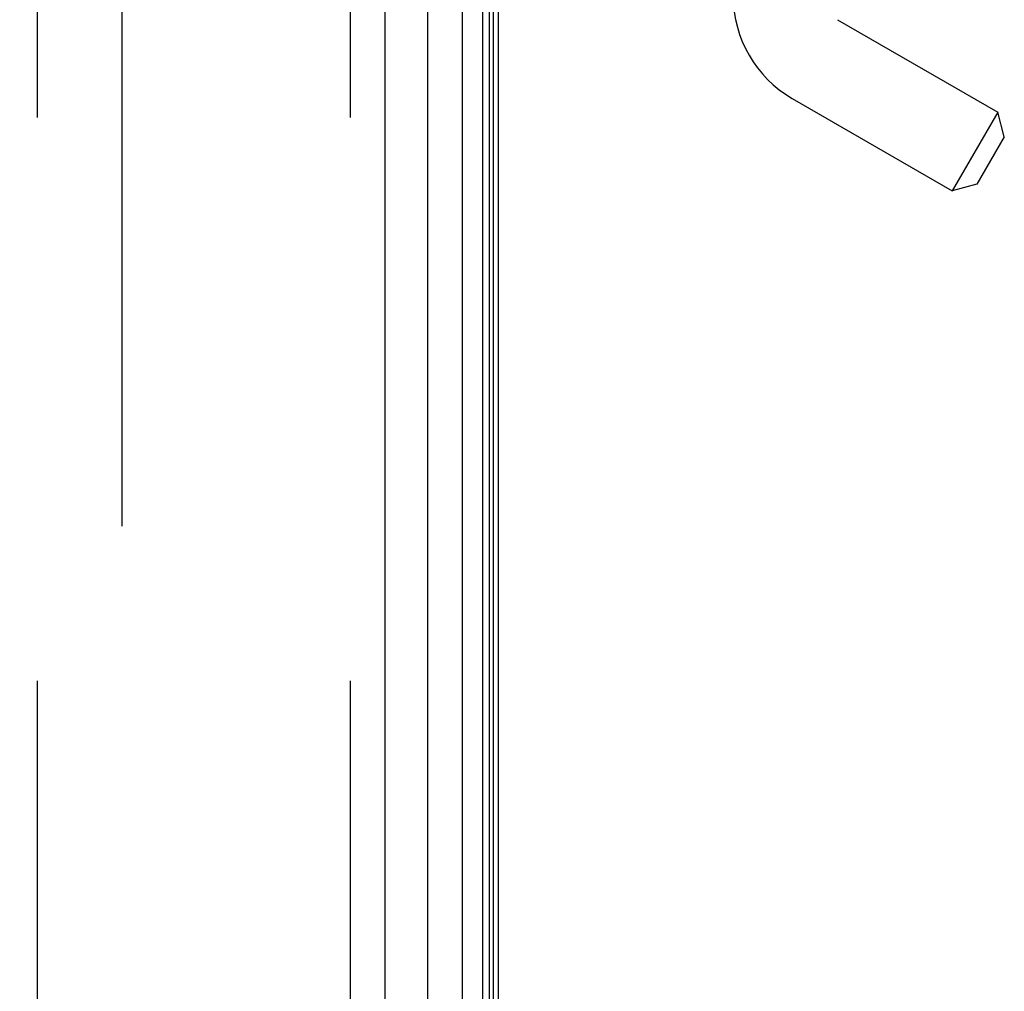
# Model space of a CAD drawing. Header units: inches. Extents: x 0 to 221, y 0 to 143.
# Tile 266 of 273: x 111.87 to 114, y 97.11 to 99.2. Entities that reach past the tile are written whole.
import ezdxf

# ---------------------------------------------------------------- set-up
doc = ezdxf.new("R2010")
doc.units = ezdxf.units.IN
doc.header["$LTSCALE"] = 12.142857
doc.header["$MEASUREMENT"] = 0
doc.linetypes.add('HIDDEN', pattern=[0.2, 0.1, -0.1])
doc.layers.get('0').update_dxf_attribs({"linetype": 'CONTINUOUS'})
for name, color, linetype in [('DEFAULT_2', 8, 'HIDDEN'), ('DIMENSIONS', 7, 'CONTINUOUS'), ('LEFTHAND_DOOR_ASSEMBLY', 7, 'CONTINUOUS'), ('RIGHTHAND_DOOR_ASSEMBLY', 7, 'CONTINUOUS')]:
    doc.layers.add(name, color=color, linetype=linetype)
doc.styles.get("Standard").update_dxf_attribs({"font": 'arial.ttf'})
doc.dimstyles.new('DIMSTYLE_1', dxfattribs={"dimtxt": 0.974026, "dimasz": 1.298701, "dimexe": 0.09, "dimexo": 0.07, "dimgap": 0.0375, "dimtad": 0, "dimtih": 1, "dimtoh": 1, "dimzin": 4, "dimdsep": 46, "dimtxsty": 'Standard', "dimblk": '_FILLED', "dimblk1": '_FILLED', "dimblk2": '_FILLED', "dimcen": 0.09, "dimadec": 3, "dimazin": 1, "dimtfac": 1, "dimtdec": 3, "dimtofl": 0, "dimtmove": 0, "dimatfit": 3, "dimldrblk": '_FILLED', "dimfxl": 0, "dimtolj": 1, "dimtzin": 4, "dimarcsym": 0})

# ---------------------------------------------------------------- blocks, each defined once
blk = doc.blocks.new('_FILLED')
at = {"color": 0, "linetype": 'ByBlock'}
blk.add_solid([(0, 0), (-1, 0.2), (-1, -0.2)], dxfattribs=at)
blk = doc.blocks.new('*D12')
at = {"layer": 'DIMENSIONS', "color": 2, "linetype": 'Continuous'}
for p, q in [((112.1014, 105.4456), (107.6322, 105.4456)), ((108.801, 105.4456), (108.801, 70.4196)), ((108.801, 33.4456), (108.801, 68.4716)), ((112.1124, 33.4456), (107.6322, 33.4456))]:
    blk.add_line(p, q, dxfattribs=at)
at = {"layer": 'DIMENSIONS', "color": 2, "linetype": 'Continuous', "xscale": 1.2987012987, "yscale": 1.2987012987, "zscale": 1.2987012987}
for p, rotation in [((108.801, 105.4456), 90), ((108.801, 33.4456), 270)]:
    blk.add_blockref('_FILLED', p, dxfattribs=dict(at, rotation=rotation))
at = {"layer": 'DIMENSIONS', "color": 2, "linetype": 'Continuous', "insert": (108.801, 69.9326), "char_height": 0.97403, "width": 3.40366, "attachment_point": 2, "line_spacing_factor": 0.9}
blk.add_mtext('72.00', dxfattribs=at)

msp = doc.modelspace()

# ---------------------------------------------------------------- linework, layer by layer
at = {"color": 3, "linetype": 'Continuous'}
msp.add_line((112.9065, 33.5496), (112.9065, 105.3416), dxfattribs=at)
at = {"layer": 'DEFAULT_2', "color": 8, "linetype": 'HIDDEN'}
msp.add_line((112.094, 104.18), (112.094, 34.7111), dxfattribs=at)
at = {"layer": 'LEFTHAND_DOOR_ASSEMBLY', "color": 8, "linetype": 'HIDDEN'}
for p, q in [((111.9115, 105.0606), (111.9115, 33.8306)), ((112.5865, 105.0606), (112.5865, 33.8306))]:
    msp.add_line(p, q, dxfattribs=at)
at = {"layer": 'RIGHTHAND_DOOR_ASSEMBLY', "color": 7, "linetype": 'Continuous'}
for p, q in [((112.8288, 33.7802), (112.8288, 105.111)), ((112.8722, 105.102), (112.8722, 33.7892)), ((112.8859, 105.0953), (112.8859, 33.7959)), ((112.8946, 105.0929), (112.8946, 33.7983)), ((112.7536, 105.0826), (112.7536, 33.8086))]:
    msp.add_line(p, q, dxfattribs=at)
at = {"layer": 'RIGHTHAND_DOOR_ASSEMBLY', "color": 8, "linetype": 'HIDDEN'}
for p, q in [((111.9115, 105.0606), (111.9115, 33.8306)), ((112.5865, 105.0606), (112.5865, 33.8306)), ((113.6375, 99.2004), (113.9826, 99.0011)), ((113.5395, 99.0306), (113.8846, 98.8314)), ((113.9826, 99.0011), (113.8846, 98.8314)), ((113.9969, 98.9478), (113.9826, 99.0011)), ((113.9969, 98.9478), (113.9379, 98.8456)), ((113.9379, 98.8456), (113.8846, 98.8314))]:
    msp.add_line(p, q, dxfattribs=at)
at = {"layer": 'RIGHTHAND_DOOR_ASSEMBLY', "color": 3, "linetype": 'Continuous'}
msp.add_line((112.6615, 105.0606), (112.6615, 33.8306), dxfattribs=at)
at = {"layer": 'RIGHTHAND_DOOR_ASSEMBLY', "color": 8, "linetype": 'HIDDEN'}
msp.add_arc((113.6665, 99.2506), 0.254, 180, 240, dxfattribs=at)

# ---------------------------------------------------------------- dimensions: what is measured, and where the dimension line sits
at = {"layer": 'DIMENSIONS', "color": 2, "linetype": 'Continuous'}
dim = msp.add_linear_dim(base=(108.801, 105.4456), p1=(112.1824, 33.4456), p2=(112.1714, 105.4456), angle=90, dimstyle='DIMSTYLE_1', dxfattribs=at)
dim.commit()
dim.dimension.update_dxf_attribs({"geometry": '*D12', "text_midpoint": (108.8007, 69.4402), "dimtype": 160})

doc.saveas('drawing.dxf')
